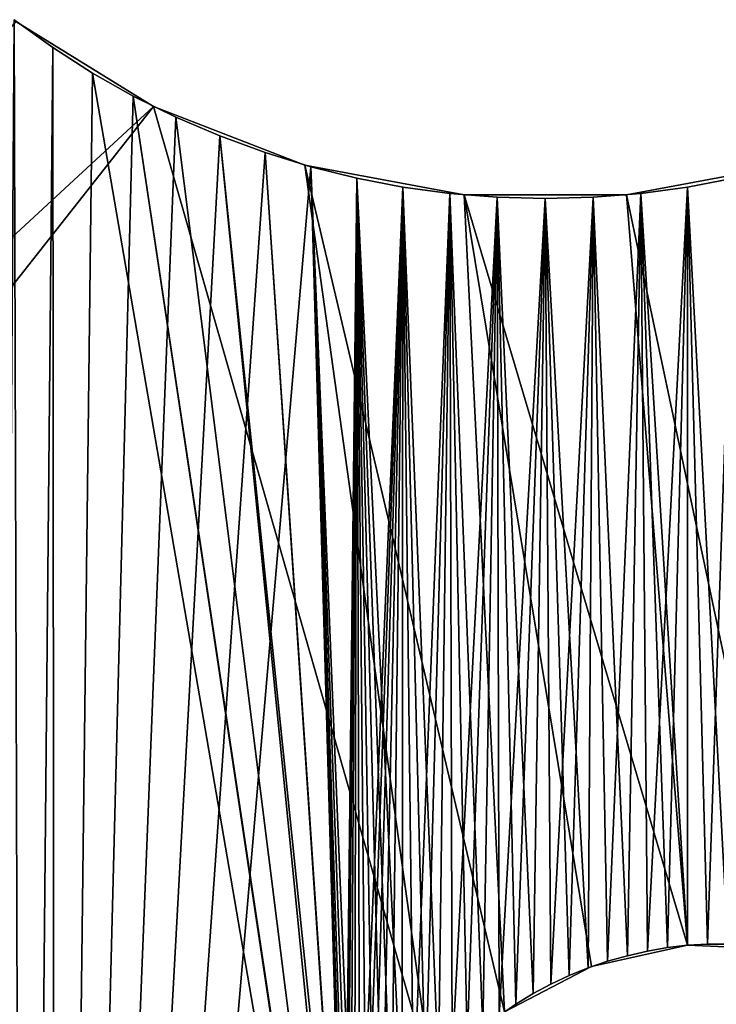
# Model space of a CAD drawing. Header units: millimetres. Extents: x -105 to 105, y -91 to 91.
# Tile 255 of 656: x -88.66 to -85.88, y 65.92 to 69.85. Entities that reach past the tile are written whole.
import ezdxf

# ---------------------------------------------------------------- set-up
doc = ezdxf.new("R2010")
doc.units = ezdxf.units.MM
doc.header["$LTSCALE"] = 22.850203
for name, color, linetype in [('717', 7, 'CONTINUOUS'), ('718', 7, 'CONTINUOUS'), ('723', 7, 'CONTINUOUS'), ('760', 7, 'CONTINUOUS'), ('823', 7, 'CONTINUOUS')]:
    doc.layers.add(name, color=color, linetype=linetype)

msp = doc.modelspace()

# ---------------------------------------------------------------- linework, layer by layer
at = {"layer": '717', "linetype": 'CONTINUOUS'}
for points in [[(-88.6406, 57.4238, 7.5), (-88.679, 69.8483, 7.5), (-88.7647, 57.4408, 7.5), (-88.6406, 57.4238, 7.5)], [(-88.5246, 69.7369, 7.5), (-88.679, 69.8483, 7.5), (-88.6406, 57.4238, 7.5), (-88.5246, 69.7369, 7.5)], [(-88.5138, 57.4128, 7.5), (-88.5246, 69.7369, 7.5), (-88.6406, 57.4238, 7.5), (-88.5138, 57.4128, 7.5)], [(-88.3662, 69.6352, 7.5), (-88.5246, 69.7369, 7.5), (-88.5138, 57.4128, 7.5), (-88.3662, 69.6352, 7.5)], [(-88.3662, 69.6352, 7.5), (-88.5138, 57.4128, 7.5), (-87.2185, 62.9564, 7.5), (-88.3662, 69.6352, 7.5)], [(-88.2037, 69.5435, 7.5), (-88.3662, 69.6352, 7.5), (-87.2185, 62.9564, 7.5), (-88.2037, 69.5435, 7.5)], [(-88.0342, 69.4599, 7.5), (-88.2037, 69.5435, 7.5), (-87.229, 63.0402, 7.5), (-88.0342, 69.4599, 7.5)], [(-87.229, 63.0402, 7.5), (-88.2037, 69.5435, 7.5), (-87.2185, 62.9564, 7.5), (-87.229, 63.0402, 7.5)], [(-87.8588, 69.3848, 7.5), (-88.0342, 69.4599, 7.5), (-87.229, 63.0402, 7.5), (-87.8588, 69.3848, 7.5)], [(-87.6791, 69.3188, 7.5), (-87.8588, 69.3848, 7.5), (-87.3598, 64.5345, 7.5), (-87.6791, 69.3188, 7.5)], [(-87.8588, 69.3848, 7.5), (-87.229, 63.0402, 7.5), (-87.3598, 64.5345, 7.5), (-87.8588, 69.3848, 7.5)], [(-87.4967, 69.2625, 7.5), (-87.6791, 69.3188, 7.5), (-87.3639, 64.6188, 7.5), (-87.4967, 69.2625, 7.5)], [(-87.3639, 64.6188, 7.5), (-87.6791, 69.3188, 7.5), (-87.3598, 64.5345, 7.5), (-87.3639, 64.6188, 7.5)], [(-87.3131, 69.2164, 7.5), (-87.4967, 69.2625, 7.5), (-87.3226, 65.0208, 7.5), (-87.3131, 69.2164, 7.5)], [(-87.3226, 65.0208, 7.5), (-87.4967, 69.2625, 7.5), (-87.3391, 64.9431, 7.5), (-87.3226, 65.0208, 7.5)], [(-87.3391, 64.9431, 7.5), (-87.4967, 69.2625, 7.5), (-87.3516, 64.8639, 7.5), (-87.3391, 64.9431, 7.5)], [(-87.3516, 64.8639, 7.5), (-87.4967, 69.2625, 7.5), (-87.3598, 64.7835, 7.5), (-87.3516, 64.8639, 7.5)], [(-87.3598, 64.7835, 7.5), (-87.4967, 69.2625, 7.5), (-87.364, 64.7018, 7.5), (-87.3598, 64.7835, 7.5)], [(-87.364, 64.7018, 7.5), (-87.4967, 69.2625, 7.5), (-87.3639, 64.6188, 7.5), (-87.364, 64.7018, 7.5)], [(-87.3019, 65.0973, 7.5), (-87.3131, 69.2164, 7.5), (-87.3226, 65.0208, 7.5), (-87.3019, 65.0973, 7.5)], [(-87.1297, 69.181, 7.5), (-87.3131, 69.2164, 7.5), (-87.1331, 65.466, 7.5), (-87.1297, 69.181, 7.5)], [(-87.1331, 65.466, 7.5), (-87.3131, 69.2164, 7.5), (-87.1749, 65.3953, 7.5), (-87.1331, 65.466, 7.5)], [(-87.1749, 65.3953, 7.5), (-87.3131, 69.2164, 7.5), (-87.213, 65.3225, 7.5), (-87.1749, 65.3953, 7.5)], [(-87.213, 65.3225, 7.5), (-87.3131, 69.2164, 7.5), (-87.2471, 65.2481, 7.5), (-87.213, 65.3225, 7.5)], [(-87.2471, 65.2481, 7.5), (-87.3131, 69.2164, 7.5), (-87.2768, 65.1729, 7.5), (-87.2471, 65.2481, 7.5)], [(-87.2768, 65.1729, 7.5), (-87.3131, 69.2164, 7.5), (-87.3019, 65.0973, 7.5), (-87.2768, 65.1729, 7.5)], [(-87.0879, 65.5339, 7.5), (-87.1297, 69.181, 7.5), (-87.1331, 65.466, 7.5), (-87.0879, 65.5339, 7.5)], [(-86.9435, 69.156, 7.5), (-87.1297, 69.181, 7.5), (-86.9885, 65.6595, 7.5), (-86.9435, 69.156, 7.5)], [(-86.9885, 65.6595, 7.5), (-87.1297, 69.181, 7.5), (-87.0397, 65.5985, 7.5), (-86.9885, 65.6595, 7.5)], [(-87.0397, 65.5985, 7.5), (-87.1297, 69.181, 7.5), (-87.0879, 65.5339, 7.5), (-87.0397, 65.5985, 7.5)], [(-85.9957, 69.181, 7.5), (-86.182, 69.156, 7.5), (-85.9962, 66.1595, 7.5), (-85.9957, 69.181, 7.5)], [(-85.9164, 66.1642, 7.5), (-85.9957, 69.181, 7.5), (-85.9962, 66.1595, 7.5), (-85.9164, 66.1642, 7.5)], [(-85.8123, 69.2164, 7.5), (-85.9957, 69.181, 7.5), (-85.8353, 66.1644, 7.5), (-85.8123, 69.2164, 7.5)], [(-85.8353, 66.1644, 7.5), (-85.9957, 69.181, 7.5), (-85.9164, 66.1642, 7.5), (-85.8353, 66.1644, 7.5)], [(-86.9333, 65.7182, 7.5), (-86.9435, 69.156, 7.5), (-86.9885, 65.6595, 7.5), (-86.9333, 65.7182, 7.5)], [(-86.7539, 69.141, 7.5), (-86.9435, 69.156, 7.5), (-86.8119, 65.8279, 7.5), (-86.7539, 69.141, 7.5)], [(-86.8119, 65.8279, 7.5), (-86.9435, 69.156, 7.5), (-86.8742, 65.7745, 7.5), (-86.8119, 65.8279, 7.5)], [(-86.8742, 65.7745, 7.5), (-86.9435, 69.156, 7.5), (-86.9333, 65.7182, 7.5), (-86.8742, 65.7745, 7.5)], [(-86.7468, 65.8781, 7.5), (-86.7539, 69.141, 7.5), (-86.8119, 65.8279, 7.5), (-86.7468, 65.8781, 7.5)], [(-86.5627, 69.136, 7.5), (-86.7539, 69.141, 7.5), (-86.6106, 65.9669, 7.5), (-86.5627, 69.136, 7.5)], [(-86.6106, 65.9669, 7.5), (-86.7539, 69.141, 7.5), (-86.6795, 65.9246, 7.5), (-86.6106, 65.9669, 7.5)], [(-86.6795, 65.9246, 7.5), (-86.7539, 69.141, 7.5), (-86.7468, 65.8781, 7.5), (-86.6795, 65.9246, 7.5)], [(-86.3715, 69.141, 7.5), (-86.5627, 69.136, 7.5), (-86.3922, 66.0691, 7.5), (-86.3715, 69.141, 7.5)], [(-86.3145, 66.0956, 7.5), (-86.3715, 69.141, 7.5), (-86.3922, 66.0691, 7.5), (-86.3145, 66.0956, 7.5)], [(-86.182, 69.156, 7.5), (-86.3715, 69.141, 7.5), (-86.2354, 66.1181, 7.5), (-86.182, 69.156, 7.5)], [(-86.2354, 66.1181, 7.5), (-86.3715, 69.141, 7.5), (-86.3145, 66.0956, 7.5), (-86.2354, 66.1181, 7.5)], [(-86.1556, 66.1364, 7.5), (-86.182, 69.156, 7.5), (-86.2354, 66.1181, 7.5), (-86.1556, 66.1364, 7.5)], [(-85.9962, 66.1595, 7.5), (-86.182, 69.156, 7.5), (-86.0756, 66.1502, 7.5), (-85.9962, 66.1595, 7.5)], [(-86.0756, 66.1502, 7.5), (-86.182, 69.156, 7.5), (-86.1556, 66.1364, 7.5), (-86.0756, 66.1502, 7.5)], [(-86.5404, 66.0048, 7.5), (-86.5627, 69.136, 7.5), (-86.6106, 65.9669, 7.5), (-86.5404, 66.0048, 7.5)], [(-86.3922, 66.0691, 7.5), (-86.5627, 69.136, 7.5), (-86.4677, 66.0387, 7.5), (-86.3922, 66.0691, 7.5)], [(-86.4677, 66.0387, 7.5), (-86.5627, 69.136, 7.5), (-86.5404, 66.0048, 7.5), (-86.4677, 66.0387, 7.5)]]:
    msp.add_3dface(points, dxfattribs=at)
at = {"layer": '718', "linetype": 'CONTINUOUS'}
for points in [[(-88.7647, 57.4408, 2.5), (-88.679, 69.8483, 2.5), (-88.6406, 57.4238, 2.5), (-88.7647, 57.4408, 2.5)], [(-88.679, 69.8483, 2.5), (-88.5246, 69.7369, 2.5), (-88.6406, 57.4238, 2.5), (-88.679, 69.8483, 2.5)], [(-88.6406, 57.4238, 2.5), (-88.5246, 69.7369, 2.5), (-88.5138, 57.4128, 2.5), (-88.6406, 57.4238, 2.5)], [(-88.5246, 69.7369, 2.5), (-88.3662, 69.6352, 2.5), (-88.5138, 57.4128, 2.5), (-88.5246, 69.7369, 2.5)], [(-88.3662, 69.6352, 2.5), (-88.2037, 69.5435, 2.5), (-88.5138, 57.4128, 2.5), (-88.3662, 69.6352, 2.5)], [(-88.2037, 69.5435, 2.5), (-88.0342, 69.4599, 2.5), (-88.5138, 57.4128, 2.5), (-88.2037, 69.5435, 2.5)], [(-88.0342, 69.4599, 2.5), (-87.8588, 69.3848, 2.5), (-88.5138, 57.4128, 2.5), (-88.0342, 69.4599, 2.5)], [(-87.8588, 69.3848, 2.5), (-87.6791, 69.3188, 2.5), (-88.5138, 57.4128, 2.5), (-87.8588, 69.3848, 2.5)], [(-87.6791, 69.3188, 2.5), (-87.4967, 69.2625, 2.5), (-88.5138, 57.4128, 2.5), (-87.6791, 69.3188, 2.5)], [(-88.5138, 57.4128, 2.5), (-87.4967, 69.2625, 2.5), (-87.364, 64.7018, 2.5), (-88.5138, 57.4128, 2.5)], [(-87.4967, 69.2625, 2.5), (-87.3131, 69.2164, 2.5), (-87.364, 64.7018, 2.5), (-87.4967, 69.2625, 2.5)], [(-87.364, 64.7018, 2.5), (-87.3131, 69.2164, 2.5), (-87.3598, 64.7835, 2.5), (-87.364, 64.7018, 2.5)], [(-87.3598, 64.7835, 2.5), (-87.3131, 69.2164, 2.5), (-87.3516, 64.8639, 2.5), (-87.3598, 64.7835, 2.5)], [(-87.3516, 64.8639, 2.5), (-87.3131, 69.2164, 2.5), (-87.3391, 64.9431, 2.5), (-87.3516, 64.8639, 2.5)], [(-87.3391, 64.9431, 2.5), (-87.3131, 69.2164, 2.5), (-87.3226, 65.0208, 2.5), (-87.3391, 64.9431, 2.5)], [(-87.3226, 65.0208, 2.5), (-87.3131, 69.2164, 2.5), (-87.3019, 65.0973, 2.5), (-87.3226, 65.0208, 2.5)], [(-87.3131, 69.2164, 2.5), (-87.1297, 69.181, 2.5), (-87.3019, 65.0973, 2.5), (-87.3131, 69.2164, 2.5)], [(-87.3019, 65.0973, 2.5), (-87.1297, 69.181, 2.5), (-87.2768, 65.1729, 2.5), (-87.3019, 65.0973, 2.5)], [(-87.2768, 65.1729, 2.5), (-87.1297, 69.181, 2.5), (-87.2471, 65.2481, 2.5), (-87.2768, 65.1729, 2.5)], [(-87.2471, 65.2481, 2.5), (-87.1297, 69.181, 2.5), (-87.213, 65.3225, 2.5), (-87.2471, 65.2481, 2.5)], [(-87.213, 65.3225, 2.5), (-87.1297, 69.181, 2.5), (-87.1749, 65.3953, 2.5), (-87.213, 65.3225, 2.5)], [(-87.1749, 65.3953, 2.5), (-87.1297, 69.181, 2.5), (-87.1331, 65.466, 2.5), (-87.1749, 65.3953, 2.5)], [(-87.1331, 65.466, 2.5), (-87.1297, 69.181, 2.5), (-87.0879, 65.5339, 2.5), (-87.1331, 65.466, 2.5)], [(-87.1297, 69.181, 2.5), (-86.9435, 69.156, 2.5), (-87.0879, 65.5339, 2.5), (-87.1297, 69.181, 2.5)], [(-86.182, 69.156, 2.5), (-85.9957, 69.181, 2.5), (-86.1556, 66.1364, 2.5), (-86.182, 69.156, 2.5)], [(-86.1556, 66.1364, 2.5), (-85.9957, 69.181, 2.5), (-86.0756, 66.1502, 2.5), (-86.1556, 66.1364, 2.5)], [(-86.0756, 66.1502, 2.5), (-85.9957, 69.181, 2.5), (-85.9962, 66.1595, 2.5), (-86.0756, 66.1502, 2.5)], [(-85.9962, 66.1595, 2.5), (-85.9957, 69.181, 2.5), (-85.9164, 66.1642, 2.5), (-85.9962, 66.1595, 2.5)], [(-85.9957, 69.181, 2.5), (-85.8123, 69.2164, 2.5), (-85.9164, 66.1642, 2.5), (-85.9957, 69.181, 2.5)], [(-85.9164, 66.1642, 2.5), (-85.8123, 69.2164, 2.5), (-85.8353, 66.1644, 2.5), (-85.9164, 66.1642, 2.5)], [(-87.0879, 65.5339, 2.5), (-86.9435, 69.156, 2.5), (-87.0397, 65.5985, 2.5), (-87.0879, 65.5339, 2.5)], [(-87.0397, 65.5985, 2.5), (-86.9435, 69.156, 2.5), (-86.9885, 65.6595, 2.5), (-87.0397, 65.5985, 2.5)], [(-86.9885, 65.6595, 2.5), (-86.9435, 69.156, 2.5), (-86.9333, 65.7182, 2.5), (-86.9885, 65.6595, 2.5)], [(-86.9435, 69.156, 2.5), (-86.7539, 69.141, 2.5), (-86.9333, 65.7182, 2.5), (-86.9435, 69.156, 2.5)], [(-86.9333, 65.7182, 2.5), (-86.7539, 69.141, 2.5), (-86.8742, 65.7745, 2.5), (-86.9333, 65.7182, 2.5)], [(-86.8742, 65.7745, 2.5), (-86.7539, 69.141, 2.5), (-86.8119, 65.8279, 2.5), (-86.8742, 65.7745, 2.5)], [(-86.8119, 65.8279, 2.5), (-86.7539, 69.141, 2.5), (-86.7468, 65.8781, 2.5), (-86.8119, 65.8279, 2.5)], [(-86.7539, 69.141, 2.5), (-86.5627, 69.136, 2.5), (-86.7468, 65.8781, 2.5), (-86.7539, 69.141, 2.5)], [(-86.5627, 69.136, 2.5), (-86.3715, 69.141, 2.5), (-86.5404, 66.0048, 2.5), (-86.5627, 69.136, 2.5)], [(-86.5404, 66.0048, 2.5), (-86.3715, 69.141, 2.5), (-86.4677, 66.0387, 2.5), (-86.5404, 66.0048, 2.5)], [(-86.4677, 66.0387, 2.5), (-86.3715, 69.141, 2.5), (-86.3922, 66.0691, 2.5), (-86.4677, 66.0387, 2.5)], [(-86.3922, 66.0691, 2.5), (-86.3715, 69.141, 2.5), (-86.3145, 66.0956, 2.5), (-86.3922, 66.0691, 2.5)], [(-86.3715, 69.141, 2.5), (-86.182, 69.156, 2.5), (-86.3145, 66.0956, 2.5), (-86.3715, 69.141, 2.5)], [(-86.3145, 66.0956, 2.5), (-86.182, 69.156, 2.5), (-86.2354, 66.1181, 2.5), (-86.3145, 66.0956, 2.5)], [(-86.2354, 66.1181, 2.5), (-86.182, 69.156, 2.5), (-86.1556, 66.1364, 2.5), (-86.2354, 66.1181, 2.5)], [(-86.7468, 65.8781, 2.5), (-86.5627, 69.136, 2.5), (-86.6795, 65.9246, 2.5), (-86.7468, 65.8781, 2.5)], [(-86.6795, 65.9246, 2.5), (-86.5627, 69.136, 2.5), (-86.6106, 65.9669, 2.5), (-86.6795, 65.9246, 2.5)], [(-86.6106, 65.9669, 2.5), (-86.5627, 69.136, 2.5), (-86.5404, 66.0048, 2.5), (-86.6106, 65.9669, 2.5)]]:
    msp.add_3dface(points, dxfattribs=at)
at = {"layer": '723', "linetype": 'CONTINUOUS'}
for points in [[(-88.679, 69.8483, 7.5), (-88.5246, 69.7369, 7.5), (-88.679, 69.8483, 2.5), (-88.679, 69.8483, 7.5)], [(-88.5246, 69.7369, 7.5), (-88.5246, 69.7369, 2.5), (-88.679, 69.8483, 2.5), (-88.5246, 69.7369, 7.5)], [(-88.5246, 69.7369, 7.5), (-88.3662, 69.6352, 7.5), (-88.5246, 69.7369, 2.5), (-88.5246, 69.7369, 7.5)], [(-88.3662, 69.6352, 7.5), (-88.3662, 69.6352, 2.5), (-88.5246, 69.7369, 2.5), (-88.3662, 69.6352, 7.5)], [(-88.3662, 69.6352, 7.5), (-88.2037, 69.5435, 7.5), (-88.3662, 69.6352, 2.5), (-88.3662, 69.6352, 7.5)], [(-88.2037, 69.5435, 7.5), (-88.2037, 69.5435, 2.5), (-88.3662, 69.6352, 2.5), (-88.2037, 69.5435, 7.5)], [(-88.2037, 69.5435, 7.5), (-88.0342, 69.4599, 7.5), (-88.2037, 69.5435, 2.5), (-88.2037, 69.5435, 7.5)], [(-88.0342, 69.4599, 7.5), (-88.0342, 69.4599, 2.5), (-88.2037, 69.5435, 2.5), (-88.0342, 69.4599, 7.5)], [(-88.0342, 69.4599, 7.5), (-87.8588, 69.3848, 7.5), (-88.0342, 69.4599, 2.5), (-88.0342, 69.4599, 7.5)], [(-87.8588, 69.3848, 7.5), (-87.8588, 69.3848, 2.5), (-88.0342, 69.4599, 2.5), (-87.8588, 69.3848, 7.5)], [(-87.8588, 69.3848, 7.5), (-87.6791, 69.3188, 7.5), (-87.8588, 69.3848, 2.5), (-87.8588, 69.3848, 7.5)], [(-87.6791, 69.3188, 7.5), (-87.6791, 69.3188, 2.5), (-87.8588, 69.3848, 2.5), (-87.6791, 69.3188, 7.5)], [(-87.6791, 69.3188, 7.5), (-87.4967, 69.2625, 7.5), (-87.6791, 69.3188, 2.5), (-87.6791, 69.3188, 7.5)], [(-87.4967, 69.2625, 7.5), (-87.4967, 69.2625, 2.5), (-87.6791, 69.3188, 2.5), (-87.4967, 69.2625, 7.5)], [(-87.4967, 69.2625, 7.5), (-87.3131, 69.2164, 7.5), (-87.4967, 69.2625, 2.5), (-87.4967, 69.2625, 7.5)], [(-87.3131, 69.2164, 7.5), (-87.3131, 69.2164, 2.5), (-87.4967, 69.2625, 2.5), (-87.3131, 69.2164, 7.5)], [(-87.3131, 69.2164, 7.5), (-87.1297, 69.181, 7.5), (-87.3131, 69.2164, 2.5), (-87.3131, 69.2164, 7.5)], [(-87.1297, 69.181, 7.5), (-87.1297, 69.181, 2.5), (-87.3131, 69.2164, 2.5), (-87.1297, 69.181, 7.5)], [(-87.1297, 69.181, 7.5), (-86.9435, 69.156, 7.5), (-87.1297, 69.181, 2.5), (-87.1297, 69.181, 7.5)], [(-86.9435, 69.156, 7.5), (-86.9435, 69.156, 2.5), (-87.1297, 69.181, 2.5), (-86.9435, 69.156, 7.5)], [(-86.182, 69.156, 7.5), (-85.9957, 69.181, 7.5), (-86.182, 69.156, 2.5), (-86.182, 69.156, 7.5)], [(-85.9957, 69.181, 7.5), (-85.9957, 69.181, 2.5), (-86.182, 69.156, 2.5), (-85.9957, 69.181, 7.5)], [(-85.9957, 69.181, 7.5), (-85.8123, 69.2164, 7.5), (-85.9957, 69.181, 2.5), (-85.9957, 69.181, 7.5)], [(-85.8123, 69.2164, 7.5), (-85.8123, 69.2164, 2.5), (-85.9957, 69.181, 2.5), (-85.8123, 69.2164, 7.5)], [(-86.9435, 69.156, 7.5), (-86.7539, 69.141, 7.5), (-86.9435, 69.156, 2.5), (-86.9435, 69.156, 7.5)], [(-86.7539, 69.141, 7.5), (-86.7539, 69.141, 2.5), (-86.9435, 69.156, 2.5), (-86.7539, 69.141, 7.5)], [(-86.7539, 69.141, 7.5), (-86.5627, 69.136, 7.5), (-86.7539, 69.141, 2.5), (-86.7539, 69.141, 7.5)], [(-86.5627, 69.136, 7.5), (-86.5627, 69.136, 2.5), (-86.7539, 69.141, 2.5), (-86.5627, 69.136, 7.5)], [(-86.5627, 69.136, 7.5), (-86.3715, 69.141, 7.5), (-86.5627, 69.136, 2.5), (-86.5627, 69.136, 7.5)], [(-86.3715, 69.141, 7.5), (-86.3715, 69.141, 2.5), (-86.5627, 69.136, 2.5), (-86.3715, 69.141, 7.5)], [(-86.3715, 69.141, 7.5), (-86.182, 69.156, 7.5), (-86.3715, 69.141, 2.5), (-86.3715, 69.141, 7.5)], [(-86.182, 69.156, 7.5), (-86.182, 69.156, 2.5), (-86.3715, 69.141, 2.5), (-86.182, 69.156, 7.5)]]:
    msp.add_3dface(points, dxfattribs=at)
at = {"layer": '760', "linetype": 'CONTINUOUS'}
for points in [[(-85.9962, 66.1595, 7.5), (-86.0756, 66.1502, 7.5), (-85.9962, 66.1595, 2.5), (-85.9962, 66.1595, 7.5)], [(-86.0756, 66.1502, 7.5), (-86.0756, 66.1502, 2.5), (-85.9962, 66.1595, 2.5), (-86.0756, 66.1502, 7.5)], [(-85.9164, 66.1642, 7.5), (-85.9962, 66.1595, 7.5), (-85.9164, 66.1642, 2.5), (-85.9164, 66.1642, 7.5)], [(-85.9962, 66.1595, 7.5), (-85.9962, 66.1595, 2.5), (-85.9164, 66.1642, 2.5), (-85.9962, 66.1595, 7.5)], [(-85.8353, 66.1644, 7.5), (-85.9164, 66.1642, 7.5), (-85.8353, 66.1644, 2.5), (-85.8353, 66.1644, 7.5)], [(-85.9164, 66.1642, 7.5), (-85.9164, 66.1642, 2.5), (-85.8353, 66.1644, 2.5), (-85.9164, 66.1642, 7.5)], [(-86.1556, 66.1364, 7.5), (-86.2354, 66.1181, 7.5), (-86.1556, 66.1364, 2.5), (-86.1556, 66.1364, 7.5)], [(-86.2354, 66.1181, 7.5), (-86.2354, 66.1181, 2.5), (-86.1556, 66.1364, 2.5), (-86.2354, 66.1181, 7.5)], [(-86.0756, 66.1502, 7.5), (-86.1556, 66.1364, 7.5), (-86.0756, 66.1502, 2.5), (-86.0756, 66.1502, 7.5)], [(-86.1556, 66.1364, 7.5), (-86.1556, 66.1364, 2.5), (-86.0756, 66.1502, 2.5), (-86.1556, 66.1364, 7.5)], [(-86.3145, 66.0956, 7.5), (-86.3922, 66.0691, 7.5), (-86.3145, 66.0956, 2.5), (-86.3145, 66.0956, 7.5)], [(-86.3922, 66.0691, 7.5), (-86.3922, 66.0691, 2.5), (-86.3145, 66.0956, 2.5), (-86.3922, 66.0691, 7.5)], [(-86.2354, 66.1181, 7.5), (-86.3145, 66.0956, 7.5), (-86.2354, 66.1181, 2.5), (-86.2354, 66.1181, 7.5)], [(-86.3145, 66.0956, 7.5), (-86.3145, 66.0956, 2.5), (-86.2354, 66.1181, 2.5), (-86.3145, 66.0956, 7.5)], [(-86.3922, 66.0691, 7.5), (-86.4677, 66.0387, 7.5), (-86.3922, 66.0691, 2.5), (-86.3922, 66.0691, 7.5)], [(-86.4677, 66.0387, 7.5), (-86.4677, 66.0387, 2.5), (-86.3922, 66.0691, 2.5), (-86.4677, 66.0387, 7.5)], [(-86.5404, 66.0048, 7.5), (-86.6106, 65.9669, 7.5), (-86.5404, 66.0048, 2.5), (-86.5404, 66.0048, 7.5)], [(-86.6106, 65.9669, 7.5), (-86.6106, 65.9669, 2.5), (-86.5404, 66.0048, 2.5), (-86.6106, 65.9669, 7.5)], [(-86.4677, 66.0387, 7.5), (-86.5404, 66.0048, 7.5), (-86.4677, 66.0387, 2.5), (-86.4677, 66.0387, 7.5)], [(-86.5404, 66.0048, 7.5), (-86.5404, 66.0048, 2.5), (-86.4677, 66.0387, 2.5), (-86.5404, 66.0048, 7.5)], [(-86.6106, 65.9669, 7.5), (-86.6795, 65.9246, 7.5), (-86.6106, 65.9669, 2.5), (-86.6106, 65.9669, 7.5)], [(-86.6795, 65.9246, 7.5), (-86.6795, 65.9246, 2.5), (-86.6106, 65.9669, 2.5), (-86.6795, 65.9246, 7.5)], [(-86.6795, 65.9246, 7.5), (-86.7468, 65.8781, 7.5), (-86.6795, 65.9246, 2.5), (-86.6795, 65.9246, 7.5)], [(-86.7468, 65.8781, 7.5), (-86.7468, 65.8781, 2.5), (-86.6795, 65.9246, 2.5), (-86.7468, 65.8781, 7.5)]]:
    msp.add_3dface(points, dxfattribs=at)
at = {"layer": '823', "linetype": 'CONTINUOUS'}
for points in [[(-91.6869, 66.2064, 7.5), (-88.1228, 69.5017, 7.5), (-88.672, 69.8417, 7.5), (-91.6869, 66.2064, 7.5)], [(-91.6869, 66.2064, 2.5), (-88.672, 69.8417, 2.5), (-88.1228, 69.5017, 2.5), (-91.6869, 66.2064, 2.5)], [(-88.1228, 69.5017, 7.5), (-88.1228, 69.5017, 2.5), (-88.672, 69.8417, 7.5), (-88.1228, 69.5017, 7.5)], [(-88.672, 69.8417, 7.5), (-88.1228, 69.5017, 2.5), (-88.672, 69.8417, 2.5), (-88.672, 69.8417, 7.5)], [(-91.1499, 65.6594, 7.5), (-88.1228, 69.5017, 7.5), (-91.6869, 66.2064, 7.5), (-91.1499, 65.6594, 7.5)], [(-91.6869, 66.2064, 2.5), (-88.1228, 69.5017, 2.5), (-91.1499, 65.6594, 2.5), (-91.6869, 66.2064, 2.5)], [(-87.0146, 65.6294, 7.5), (-88.1228, 69.5017, 7.5), (-91.1499, 65.6594, 7.5), (-87.0146, 65.6294, 7.5)], [(-91.1499, 65.6594, 2.5), (-88.1228, 69.5017, 2.5), (-87.0146, 65.6294, 2.5), (-91.1499, 65.6594, 2.5)], [(-87.5206, 69.2684, 7.5), (-87.5206, 69.2684, 2.5), (-88.1228, 69.5017, 7.5), (-87.5206, 69.2684, 7.5)], [(-88.1228, 69.5017, 7.5), (-87.5206, 69.2684, 2.5), (-88.1228, 69.5017, 2.5), (-88.1228, 69.5017, 7.5)], [(-87.0146, 65.6294, 7.5), (-87.5206, 69.2684, 7.5), (-88.1228, 69.5017, 7.5), (-87.0146, 65.6294, 7.5)], [(-88.1228, 69.5017, 2.5), (-87.5206, 69.2684, 2.5), (-87.0146, 65.6294, 2.5), (-88.1228, 69.5017, 2.5)], [(-86.8857, 69.1497, 7.5), (-86.8857, 69.1497, 2.5), (-87.5206, 69.2684, 7.5), (-86.8857, 69.1497, 7.5)], [(-87.5206, 69.2684, 7.5), (-86.8857, 69.1497, 2.5), (-87.5206, 69.2684, 2.5), (-87.5206, 69.2684, 7.5)], [(-86.7259, 65.8939, 7.5), (-86.8857, 69.1497, 7.5), (-87.5206, 69.2684, 7.5), (-86.7259, 65.8939, 7.5)], [(-86.7259, 65.8939, 7.5), (-87.5206, 69.2684, 7.5), (-87.0146, 65.6294, 7.5), (-86.7259, 65.8939, 7.5)], [(-87.0146, 65.6294, 2.5), (-87.5206, 69.2684, 2.5), (-86.7259, 65.8939, 2.5), (-87.0146, 65.6294, 2.5)], [(-86.7259, 65.8939, 2.5), (-87.5206, 69.2684, 2.5), (-86.8857, 69.1497, 2.5), (-86.7259, 65.8939, 2.5)], [(-85.6049, 69.2684, 7.5), (-85.6049, 69.2684, 2.5), (-86.2398, 69.1497, 7.5), (-85.6049, 69.2684, 7.5)], [(-86.2398, 69.1497, 7.5), (-85.6049, 69.2684, 2.5), (-86.2398, 69.1497, 2.5), (-86.2398, 69.1497, 7.5)], [(-85.605, 66.1424, 7.5), (-85.6049, 69.2684, 7.5), (-86.2398, 69.1497, 7.5), (-85.605, 66.1424, 7.5)], [(-85.6049, 69.2684, 2.5), (-85.605, 66.1424, 2.5), (-86.2398, 69.1497, 2.5), (-85.6049, 69.2684, 2.5)], [(-86.2398, 69.1497, 7.5), (-86.2398, 69.1497, 2.5), (-86.8857, 69.1497, 7.5), (-86.2398, 69.1497, 7.5)], [(-86.8857, 69.1497, 7.5), (-86.2398, 69.1497, 2.5), (-86.8857, 69.1497, 2.5), (-86.8857, 69.1497, 7.5)], [(-85.9962, 66.1595, 7.5), (-86.2398, 69.1497, 7.5), (-86.8857, 69.1497, 7.5), (-85.9962, 66.1595, 7.5)], [(-85.9962, 66.1595, 7.5), (-86.8857, 69.1497, 7.5), (-86.3785, 66.0747, 7.5), (-85.9962, 66.1595, 7.5)], [(-86.3785, 66.0747, 7.5), (-86.8857, 69.1497, 7.5), (-86.7259, 65.8939, 7.5), (-86.3785, 66.0747, 7.5)], [(-86.2398, 69.1497, 2.5), (-85.9962, 66.1595, 2.5), (-86.8857, 69.1497, 2.5), (-86.2398, 69.1497, 2.5)], [(-86.8857, 69.1497, 2.5), (-85.9962, 66.1595, 2.5), (-86.3785, 66.0747, 2.5), (-86.8857, 69.1497, 2.5)], [(-86.8857, 69.1497, 2.5), (-86.3785, 66.0747, 2.5), (-86.7259, 65.8939, 2.5), (-86.8857, 69.1497, 2.5)], [(-85.605, 66.1424, 7.5), (-86.2398, 69.1497, 7.5), (-85.9962, 66.1595, 7.5), (-85.605, 66.1424, 7.5)], [(-86.2398, 69.1497, 2.5), (-85.605, 66.1424, 2.5), (-85.9962, 66.1595, 2.5), (-86.2398, 69.1497, 2.5)], [(-86.3785, 66.0747, 7.5), (-86.3785, 66.0747, 2.5), (-85.9962, 66.1595, 7.5), (-86.3785, 66.0747, 7.5)], [(-85.9962, 66.1595, 7.5), (-86.3785, 66.0747, 2.5), (-85.9962, 66.1595, 2.5), (-85.9962, 66.1595, 7.5)], [(-85.9962, 66.1595, 7.5), (-85.9962, 66.1595, 2.5), (-85.605, 66.1424, 7.5), (-85.9962, 66.1595, 7.5)], [(-85.605, 66.1424, 7.5), (-85.9962, 66.1595, 2.5), (-85.605, 66.1424, 2.5), (-85.605, 66.1424, 7.5)], [(-86.7259, 65.8939, 7.5), (-86.7259, 65.8939, 2.5), (-86.3785, 66.0747, 7.5), (-86.7259, 65.8939, 7.5)], [(-86.3785, 66.0747, 7.5), (-86.7259, 65.8939, 2.5), (-86.3785, 66.0747, 2.5), (-86.3785, 66.0747, 7.5)]]:
    msp.add_3dface(points, dxfattribs=at)

doc.saveas('drawing.dxf')
